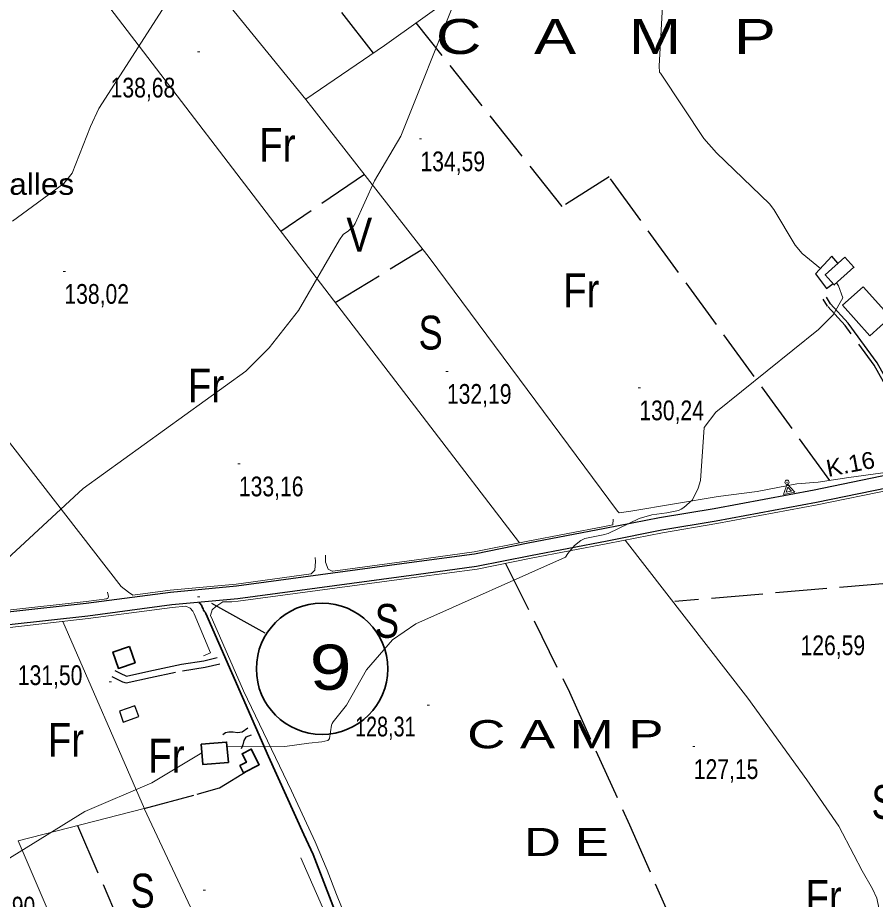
# Model space of a CAD drawing. Extents: x 483847 to 488453, y 4383581 to 4386795.
# Drawn here: x 486044.2 to 486424.4, y 4384859.8 to 4385250.6 of the extents above; entities that cross this region are included whole.
import ezdxf
from ezdxf.enums import TextEntityAlignment as Align

# ---------------------------------------------------------------- set-up
doc = ezdxf.new("R2010")
doc.units = 0
doc.header["$LTSCALE"] = 3.8
doc.header["$PDMODE"] = 32
doc.header["$PDSIZE"] = 1.9
doc.linetypes.add('LONG_DASHED', pattern=[7.5, 6, -1.5])
doc.linetypes.add('MEDIUM_DASHED', pattern=[4.5, 3, -1.5])
for name, color, linetype, lineweight in [('13', 7, 'Continuous', 25), ('21', 7, 'Continuous', 25), ('25', 7, 'LONG_DASHED', 25), ('36', 7, 'Continuous', 25), ('38', 7, 'Continuous', 25), ('41', 7, 'Continuous', 13), ('47', 7, 'Continuous', 35), ('48', 7, 'MEDIUM_DASHED', 25), ('51', 7, 'Continuous', 13), ('6', 7, 'Continuous', 35), ('7', 7, 'Continuous', 13), ('9', 7, 'Continuous', 13)]:
    doc.layers.add(name, color=color, linetype=linetype, lineweight=lineweight)
doc.layers.add('31', color=7, linetype='Continuous')
doc.layers.add('5', color=7, linetype='Continuous')

msp = doc.modelspace()

# ---------------------------------------------------------------- linework, layer by layer
at = {"layer": '21'}
for points in [[(486422.01, 4385109.58), (486409.88, 4385123.11), (486419.02, 4385131.31), (486431.15, 4385117.78)], [(486096.18, 4384945.64), (486089.34, 4384943.21), (486091.05, 4384938.36), (486097.89, 4384940.79)]]:
    msp.add_lwpolyline(points, close=True, dxfattribs=at)
at = {"layer": '25'}
for p, q in [((486201.93, 4385234.84), (486114.43, 4385347.32)), ((486197.91, 4385181.04), (486160.95, 4385155.82)), ((486184.98, 4385124.39), (486223.72, 4385147.89)), ((486601.64, 4385014.36), (486335.46, 4384991.81)), ((486070.77, 4384892.51), (486099.77, 4384825.37))]:
    msp.add_line(p, q, dxfattribs=at)
for points in [[(486404.26, 4385045.49), (486306.34, 4385179.97), (486285.59, 4385166.84), (486220.88, 4385248.22)], [(486260.45, 4385008.73), (486288.81, 4384951.66), (486315.36, 4384892.83), (486345.44, 4384824.56), (486381.62, 4384736.03)], [(486100.33, 4384900.11), (486123.76, 4384906.45), (486133.7, 4384909.31), (486146.25, 4384916.9)]]:
    msp.add_lwpolyline(points, dxfattribs=at)
at = {"layer": '36'}
for points in [[(486039.91, 4384987.22), (486074.67, 4384991.06), (486111.92, 4384996.02), (486141.22, 4384998.75), (486183.97, 4385004.49), (486220.05, 4385009.38), (486246.73, 4385013.02), (486270.53, 4385017.75), (486304.46, 4385024.25), (486328.75, 4385029.09), (486352.92, 4385033.1), (486397.22, 4385041.38), (486452.17, 4385052.61)], [(486040.54, 4384981.65), (486075.35, 4384985.5), (486112.55, 4384990.45), (486141.85, 4384993.18), (486184.72, 4384998.94), (486220.81, 4385003.83), (486247.67, 4385007.48), (486271.61, 4385012.25), (486305.54, 4385018.75), (486329.76, 4385023.58), (486353.89, 4385027.57), (486398.31, 4385035.88), (486461.13, 4385048.69)]]:
    msp.add_lwpolyline(points, dxfattribs=at)
at = {"layer": '38', "linetype": 'MEDIUM_DASHED'}
for points in [[(486446.65, 4385051.48), (486436.35, 4385074.27), (486423.8, 4385096.6), (486410.98, 4385114.12), (486403.12, 4385122.66), (486401.31, 4385125.85)], [(486085.96, 4384958.63), (486088.88, 4384957.15), (486090.71, 4384956.24), (486092.26, 4384955.71), (486103.04, 4384958.08), (486117.35, 4384961.16), (486127.38, 4384962.68), (486133.85, 4384964.27)]]:
    msp.add_lwpolyline(points, dxfattribs=at)
at = {"layer": '38'}
for points in [[(486448.36, 4385051.83), (486437.86, 4385075.04), (486425.24, 4385097.52), (486412.29, 4385115.2), (486404.5, 4385123.67), (486402.79, 4385126.68)], [(486087.29, 4384961.26), (486090.2, 4384959.79), (486091.85, 4384958.97), (486092.44, 4384958.77), (486102.42, 4384960.96), (486116.82, 4384964.07), (486126.8, 4384965.58), (486132.65, 4384967.02)], [(486146.31, 4384935.76), (486143.81, 4384933.93), (486141.71, 4384933.66), (486139.76, 4384933.91), (486137.81, 4384933.94), (486136.3, 4384933.59), (486135.17, 4384932.78)], [(486147.68, 4384932.65), (486145.36, 4384931.73), (486144.43, 4384930.24), (486144.11, 4384928.3), (486143.33, 4384926.58)]]:
    msp.add_lwpolyline(points, dxfattribs=at)
at = {"layer": '41'}
for p, q in [((486383.73, 4385039.29), (486385.36, 4385044.02)), ((486388.64, 4385040.25), (486385.36, 4385044.02)), ((486383.73, 4385039.29), (486388.64, 4385040.25))]:
    msp.add_line(p, q, dxfattribs=at)
msp.add_lwpolyline([(486385.64, 4385042.55), (486384.86, 4385040.28), (486387.22, 4385040.74)], close=True, dxfattribs=at)
msp.add_point((486385.23, 4385044.68), dxfattribs=at)
at = {"layer": '47'}
for points in [[(486410.81, 4385144.41), (486402.15, 4385136.57), (486406.2, 4385132.09), (486414.86, 4385139.93)], [(486093.78, 4384971.94), (486086.44, 4384969.43), (486088.92, 4384962.18), (486096.26, 4384964.69)], [(486125.58, 4384928.56), (486136.83, 4384929.54), (486137.62, 4384920.51), (486126.37, 4384919.53)], [(486144.3, 4384915.91), (486151.33, 4384919.49), (486147.79, 4384926.43), (486143.71, 4384924.36), (486145.62, 4384920.57), (486142.75, 4384919.14)]]:
    msp.add_lwpolyline(points, close=True, dxfattribs=at)
at = {"layer": '48'}
msp.add_lwpolyline([(486407.83, 4385141.71), (486405.11, 4385144.87), (486397.87, 4385137.02), (486402.73, 4385130.49), (486405.67, 4385132.69)], dxfattribs=at)
at = {"layer": '51'}
msp.add_line((486100.42, 4384899.93), (486064.23, 4384982.97), dxfattribs=at)
for points in [[(486171.92, 4385214.4), (486206.85, 4385238.2), (486361.2, 4385348.39), (486445.48, 4385250.09), (486539.31, 4385142.19), (486591.21, 4385081.82)], [(486111.67, 4385288.48), (486171.99, 4385214.31), (486226.59, 4385144.2), (486310.15, 4385031.87), (486310.81, 4385031.11), (486316.07, 4385031.79)], [(486266.71, 4385017.82), (486184.22, 4385125.37), (486072.12, 4385272.02), (486065.93, 4385279.91), (486064.89, 4385280.53), (486064.07, 4385281.22), (486062.88, 4385282.06), (486062.51, 4385281.91)], [(486095.22, 4384994.62), (486093.38, 4384996.03), (486090.11, 4384998.48), (485968.4, 4385155.25), (485960.96, 4385164.89)], [(486693.56, 4385081.2), (486682.78, 4385079.61), (486672.73, 4385077.66), (486661.3, 4385076.53), (486647.38, 4385075.23), (486626.4, 4385073.64), (486605.47, 4385072.3), (486581.75, 4385070.24), (486563.98, 4385068.54), (486553.9, 4385067.2), (486529.08, 4385062.39), (486467.29, 4385048.9), (486465.09, 4385048.22), (486398.55, 4385034.62), (486354.12, 4385026.32), (486329.99, 4385022.32), (486305.78, 4385017.49), (486271.85, 4385010.99), (486247.87, 4385006.22), (486220.98, 4385002.57), (486184.88, 4384997.68), (486142, 4384991.9), (486139.1, 4384991.63)], [(486316.07, 4385031.79), (486354.66, 4385038.29), (486372.02, 4385040.51), (486389.63, 4385044.01), (486399.1, 4385044.7), (486412.63, 4385046.76), (486437.44, 4385050.23), (486444.45, 4385051.78), (486444.67, 4385052.08)], [(486183.62, 4385005.27), (486183.86, 4385005.29), (486219.94, 4385010.18), (486246.6, 4385013.82), (486270.37, 4385018.55), (486304.3, 4385025.05), (486308.04, 4385025.79), (486308.14, 4385028.3)], [(486313.49, 4385019.04), (486367.94, 4384949.03), (486393.98, 4384912.86), (486408.24, 4384892.32), (486414.81, 4384879.55), (486418.62, 4384872.51), (486423.08, 4384864.5), (486425.12, 4384860.34), (486425.88, 4384856.05), (486426.26, 4384851.25), (486433.2, 4384801.1), (486443.52, 4384720.28), (486442.73, 4384717.59), (486439.82, 4384713.13), (486437.17, 4384711.37), (486434.08, 4384710.36), (486429.06, 4384711.04), (486407.95, 4384714.34)], [(486174.39, 4385004.03), (486175.98, 4385005.65), (486176.19, 4385009.55), (486176.06, 4385011.28)], [(486183.62, 4385005.27), (486181.84, 4385006.17), (486180.61, 4385009.26), (486180.65, 4385012.34)], [(486095.22, 4384994.62), (486111.83, 4384996.82), (486141.13, 4384999.55), (486174.39, 4385004.03)], [(486083.35, 4384993.03), (486084.26, 4384993.09), (486084.41, 4384993.53), (486084.49, 4384994.06), (486084, 4384995.94)], [(485847.11, 4384964.55), (485916.79, 4384973.64), (485981.18, 4384981.27), (486039.82, 4384988.02), (486074.58, 4384991.86), (486083.7, 4384993.08)], [(486139.1, 4384991.63), (486135.18, 4384991.68), (486132, 4384989.63), (486130.48, 4384988.15), (486129.7, 4384985.61), (486130.64, 4384983.72), (486144.3, 4384952.23), (486165.65, 4384907.95), (486176.13, 4384885.37), (486181.43, 4384872.76), (486185.55, 4384861.97), (486193.6, 4384842.27), (486211.44, 4384804.57), (486223.73, 4384777.23), (486225.97, 4384771.2), (486226.15, 4384767.97), (486225.9, 4384766.1), (486225.42, 4384764.08)], [(485855.38, 4384957.88), (485917.75, 4384966), (485982.07, 4384973.63), (486040.69, 4384980.37), (486075.49, 4384984.22), (486112.7, 4384989.17), (486118.76, 4384989.73)], [(486118.76, 4384989.73), (486120.74, 4384988.89), (486121.84, 4384987.6), (486122.5, 4384986.31), (486129.76, 4384969.1), (486126.66, 4384967.79)], [(486073.09, 4384818.89), (486044.45, 4384885.75), (486100.33, 4384900.11), (486131.16, 4384834.33), (486182.17, 4384850.14)], [(486169.73, 4384878.18), (486182.08, 4384850.32), (486201.51, 4384807.87)]]:
    msp.add_lwpolyline(points, dxfattribs=at)
at = {"layer": '6', "lineweight": 25}
msp.add_line((486130.16, 4384991.08), (486153.82, 4384977.96), dxfattribs=at)
at = {"layer": '6'}
msp.add_lwpolyline([(486127.68, 4384986.56), (486155.43, 4384923.07), (486171.13, 4384888.56), (486175.23, 4384879.77), (486183.98, 4384857.13), (486201.15, 4384820.46), (486215.43, 4384790.44), (486219.46, 4384780.68), (486220.96, 4384774.92), (486220.65, 4384770.31), (486219.83, 4384766.65), (486218.81, 4384761.72)], dxfattribs=at)
msp.add_circle((486179.14, 4384961.99), 29.1, dxfattribs=at)
msp.add_spline([(486127.68, 4384986.56), (486126.39, 4384988.54), (486125.72, 4384990.22), (486124.6, 4384991.34)], degree=3, dxfattribs=at)
at = {"layer": '7'}
for p, q in [((486124, 4385235.48), (486125, 4385235.48)), ((486222.27, 4385196.85), (486223.27, 4385196.85)), ((486064.45, 4385138.11), (486065.45, 4385138.11)), ((486234, 4385093.81), (486235, 4385093.81)), ((486319.28, 4385086.51), (486320.28, 4385086.51)), ((486141.79, 4385052.81), (486142.79, 4385052.81)), ((486123.91, 4384993.94), (486124.91, 4384993.94)), ((486084.8, 4384956.23), (486085.8, 4384956.23)), ((486225.8, 4384945.95), (486226.8, 4384945.95)), ((486343.42, 4384927.54), (486344.42, 4384927.54)), ((486126.48, 4384863.94), (486127.48, 4384863.94))]:
    msp.add_line(p, q, dxfattribs=at)
at = {"layer": '9'}
for points in [[(486400.03, 4385139.36), (486391.97, 4385146.04), (486388.79, 4385149.77), (486379.42, 4385165.61), (486377.44, 4385168.07), (486353.91, 4385190.72), (486348.43, 4385196.95), (486329.39, 4385225.45), (486329.22, 4385225.89), (486329.15, 4385225.98), (486329.08, 4385226.07), (486328.78, 4385226.29), (486328.54, 4385229.27), (486331.04, 4385274.34), (486333.16, 4385281.41), (486333.9, 4385282.89), (486334.71, 4385284.17), (486338.2, 4385287.09), (486346.73, 4385292.85), (486375.27, 4385319.34), (486380.73, 4385326.64), (486387.48, 4385339.73), (486390.98, 4385351.41)], [(486041.9, 4385160.33), (486064.66, 4385177), (486068.37, 4385181.59), (486076.52, 4385202.34), (486080.25, 4385210.25), (486120.33, 4385272.95), (486121.12, 4385275.17), (486121.54, 4385277.26), (486119.99, 4385283.75), (486116.61, 4385289.83), (486115.87, 4385291.66), (486112.69, 4385303.49)], [(486238.21, 4385258.35), (486214.02, 4385198), (486202.46, 4385178.26), (486193.9, 4385159.34), (486193.12, 4385158.1), (486190.85, 4385156.11), (486188.54, 4385154.44), (486186.88, 4385152.11), (486168.77, 4385120.84), (486155.75, 4385104.3), (486145.33, 4385093.93), (486073.34, 4385041.85), (486033.42, 4385005.08)], [(486137.02, 4384927.35), (486162.69, 4384927.54), (486173.26, 4384929.06), (486179.01, 4384929.57), (486181.65, 4384930.23), (486182.13, 4384930.64), (486182.51, 4384931.15), (486183.33, 4384936.96), (486183.65, 4384937.78), (486184.06, 4384938.57), (486190.02, 4384945.86), (486198.78, 4384961.59), (486210.32, 4384974.78), (486220.76, 4384981.86), (486287.09, 4385011.45), (486288.04, 4385013.11), (486290.98, 4385016.69), (486293.8, 4385018.93), (486295.68, 4385019.78), (486303.8, 4385021.3), (486306.01, 4385022), (486319.67, 4385028.63), (486325.36, 4385030.27), (486332, 4385031.09), (486337.11, 4385032.18), (486338.37, 4385032.75), (486339.56, 4385033.45), (486343.28, 4385036.95), (486345.93, 4385042.02), (486346.87, 4385045.51), (486348.5, 4385068.93), (486353.67, 4385075.74), (486399.16, 4385112.41), (486405.69, 4385118.79), (486410.05, 4385126.44), (486408.12, 4385131.67), (486407.17, 4385132.97)], [(485934.1, 4384856.35), (485973.75, 4384879.49), (485981.96, 4384882.21), (485986.52, 4384881.61), (486025.33, 4384870.28), (486031.1, 4384872.3), (486073.99, 4384898.74), (486103.72, 4384911.44), (486125.91, 4384924.75)]]:
    msp.add_lwpolyline(points, dxfattribs=at)

# ---------------------------------------------------------------- texts
at = {"layer": '13', "width": 1.25}
msp.add_text('9', height=20, dxfattribs=at).set_placement((486182.93, 4384952.71), align=Align.CENTER)
at = {"layer": '31'}
for s, width, p in [('Fr', 0.85, (486159.34, 4385186.7)), ('V', 0.85, (486195.66, 4385146.85)), ('Fr', 0.85, (486294.05, 4385122.24)), ('S', 0.8, (486227.28, 4385103.49)), ('Fr', 0.85, (486127.72, 4385080.05)), ('S', 0.8, (486207.91, 4384975.73)), ('Fr', 0.85, (486065.63, 4384923.01)), ('Fr', 0.85, (486110.15, 4384915.98)), ('S', 0.8, (486428.05, 4384895.52)), ('S', 0.8, (486099.6, 4384856.21)), ('Fr', 0.85, (486401.45, 4384853.39))]:
    msp.add_text(s, height=15, dxfattribs=dict(at, width=width)).set_placement(p, align=Align.CENTER)
at = {"layer": '41', "width": 1.05}
msp.add_text('K.16', height=7.5, rotation=11.005, dxfattribs=at).set_placement((486403.44, 4385047.01))
at = {"layer": '5'}
for s, height, width, p in [('C   A   M   P       G   R   A   N', 15.49, 1.35, (486585.42, 4385234.45)), ('Can Palles', 9.5, 1.1, (486069.27, 4385172.04))]:
    msp.add_text(s, height=height, dxfattribs=dict(at, width=width)).set_placement(p, align=Align.RIGHT)
for s, width, p in [('C A M P  ', 1.4, (486243.49, 4384926.77)), ('D E  ', 1.35, (486268.7, 4384879.01))]:
    msp.add_text(s, height=12.49, dxfattribs=dict(at, width=width)).set_placement(p)
at = {"layer": '7'}
for s, width, p in [('138,68', 0.8, (486085.45, 4385215.17)), ('134,59', 0.8, (486222.77, 4385182.48)), ('138,02', 0.8, (486064.95, 4385123.74)), ('132,19', 0.8, (486234.5, 4385079.44)), ('130,24', 0.8, (486319.78, 4385072.14)), ('133,16', 0.8, (486142.29, 4385038.44)), ('126,59', 0.8, (486391.24, 4384968.03)), ('131,50', 0.8, (486044.3, 4384954.79)), ('128,31', 0.75, (486193.77, 4384932.03)), ('127,15', 0.8, (486343.92, 4384913.17)), ('128,90', 0.8, (486023.42, 4384852.24))]:
    msp.add_text(s, height=8.75, dxfattribs=dict(at, width=width)).set_placement(p)

doc.saveas('drawing.dxf')
